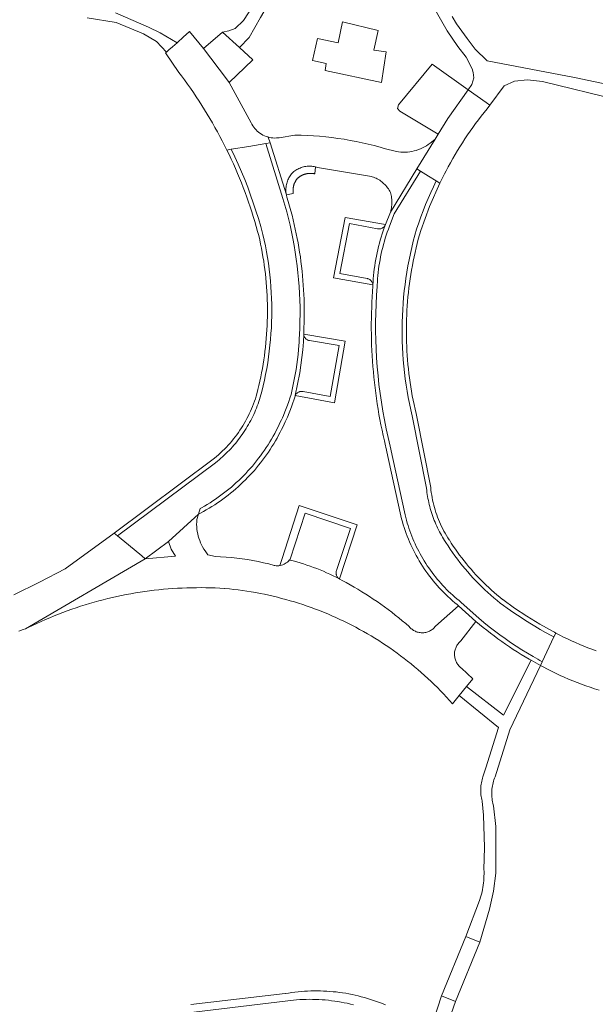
# Model space of a CAD drawing. Extents: x 146402 to 164798, y 455483 to 464134.
# Tile 453 of 575: x 158783 to 158864, y 460728 to 460866. Entities that reach past the tile are written whole.
import ezdxf

# ---------------------------------------------------------------- set-up
doc = ezdxf.new("R2010")
doc.units = 0
doc.header["$LTSCALE"] = 0.2
for name, color, linetype, lineweight in [('B-XX-VH-VERHARDING_ASFALT-GV', 252, 'CONTINUOUS', 18), ('B-XX-VH-VERHARDING_BETONSTRAATSTEEN-GV', 252, 'CONTINUOUS', 18), ('B-XX-VH-VERHARDING_HALFVERHARDING-GV', 252, 'CONTINUOUS', 18), ('B-XX-VH-VERHARDING_STRAATBAKSTEEN-GV', 252, 'CONTINUOUS', 18), ('B-XX-VH-VERHARDING_TEGEL-GV', 252, 'CONTINUOUS', 18), ('B-XX-VH-VERHARDING_TEGEL_RUBBER-GV', 252, 'CONTINUOUS', 18)]:
    doc.layers.add(name, color=color, linetype=linetype, lineweight=lineweight)

msp = doc.modelspace()

# ---------------------------------------------------------------- linework, layer by layer
at = {"layer": 'B-XX-VH-VERHARDING_ASFALT-GV'}
msp.add_lwpolyline([(158847.733, 460736.697), (158845.782, 460737.502), (158842.348, 460729.18), (158844.299, 460728.375)], close=True, dxfattribs=at)
at = {"layer": 'B-XX-VH-VERHARDING_BETONSTRAATSTEEN-GV'}
for points in [[(158822.658, 460849.926), (158821.793, 460849.944), (158819.6, 460849.583), (158819.432, 460849.56), (158819.189, 460849.541), (158818.946, 460849.537), (158818.703, 460849.55), (158818.461, 460849.578), (158818.222, 460849.623), (158818.06, 460849.664), (158818.311, 460848.855), (158820.597, 460841.563), (158820.583, 460841.635), (158820.558, 460841.804), (158820.541, 460841.974), (158820.532, 460842.145), (158820.53, 460842.315), (158820.537, 460842.486), (158820.552, 460842.657), (158820.575, 460842.826), (158820.605, 460842.994), (158820.644, 460843.161), (158820.69, 460843.325), (158820.744, 460843.487), (158820.805, 460843.647), (158820.874, 460843.803), (158820.95, 460843.956), (158821.033, 460844.106), (158821.123, 460844.251), (158821.22, 460844.392), (158821.323, 460844.528), (158821.395, 460844.599), (158821.519, 460844.713), (158821.648, 460844.82), (158821.782, 460844.921), (158821.92, 460845.016), (158822.063, 460845.104), (158822.21, 460845.185), (158822.361, 460845.259), (158822.515, 460845.325), (158822.672, 460845.385), (158822.832, 460845.436), (158822.994, 460845.48), (158823.158, 460845.516), (158823.323, 460845.545), (158823.49, 460845.565), (158823.657, 460845.578), (158823.825, 460845.582), (158823.993, 460845.579), (158824.16, 460845.568), (158824.327, 460845.548), (158824.493, 460845.521), (158824.657, 460845.486), (158824.669, 460845.483), (158824.819, 460845.443), (158824.979, 460845.392), (158832.556, 460844.144), (158832.653, 460844.111), (158832.833, 460844.044), (158833.01, 460843.97), (158833.184, 460843.888), (158833.354, 460843.799), (158833.521, 460843.703), (158833.683, 460843.6), (158833.841, 460843.491), (158833.994, 460843.375), (158834.142, 460843.253), (158834.285, 460843.125), (158834.422, 460842.991), (158834.554, 460842.851), (158834.68, 460842.706), (158834.8, 460842.556), (158834.913, 460842.4), (158835.02, 460842.241), (158835.12, 460842.077), (158835.213, 460841.909), (158835.214, 460841.906), (158835.263, 460841.714), (158835.305, 460841.518), (158835.34, 460841.321), (158835.366, 460841.123), (158835.384, 460840.924), (158835.395, 460840.724), (158835.397, 460840.524), (158835.391, 460840.325), (158835.378, 460840.125), (158835.356, 460839.927), (158835.327, 460839.729), (158835.289, 460839.532), (158835.244, 460839.338), (158835.191, 460839.145), (158838.906, 460845.193), (158841.481, 460849.386), (158840.937, 460848.936), (158840.757, 460848.793), (158840.75, 460848.789), (158840.503, 460848.611), (158840.24, 460848.441), (158839.969, 460848.285), (158839.69, 460848.143), (158839.404, 460848.016), (158839.112, 460847.903), (158838.815, 460847.806), (158838.513, 460847.723), (158838.208, 460847.657), (158837.899, 460847.606), (158837.588, 460847.571), (158837.276, 460847.552), (158836.963, 460847.548), (158836.65, 460847.561), (158836.339, 460847.59), (158836.029, 460847.634), (158834.328, 460848.08), (158833.754, 460848.243), (158832.918, 460848.467), (158832.078, 460848.675), (158831.234, 460848.867), (158830.387, 460849.044), (158829.537, 460849.206), (158828.684, 460849.351), (158827.829, 460849.481), (158826.971, 460849.595), (158826.111, 460849.693), (158825.25, 460849.775), (158824.387, 460849.841), (158823.523, 460849.891)], [(158823.993, 460845.579), (158823.825, 460845.582), (158823.657, 460845.578), (158823.49, 460845.565), (158823.323, 460845.545), (158823.158, 460845.516), (158822.994, 460845.48), (158822.832, 460845.436), (158822.672, 460845.385), (158822.515, 460845.325), (158822.361, 460845.259), (158822.21, 460845.185), (158822.063, 460845.104), (158821.92, 460845.016), (158821.782, 460844.921), (158821.648, 460844.82), (158821.519, 460844.713), (158821.395, 460844.599), (158821.323, 460844.528), (158821.22, 460844.392), (158821.123, 460844.251), (158821.033, 460844.106), (158820.95, 460843.956), (158820.874, 460843.803), (158820.805, 460843.647), (158820.744, 460843.487), (158820.69, 460843.325), (158820.644, 460843.161), (158820.605, 460842.994), (158820.575, 460842.826), (158820.552, 460842.657), (158820.537, 460842.486), (158820.53, 460842.315), (158820.532, 460842.145), (158820.541, 460841.974), (158820.558, 460841.804), (158820.583, 460841.635), (158820.597, 460841.563), (158821.56, 460841.732), (158821.553, 460841.781), (158821.547, 460841.83), (158821.542, 460841.878), (158821.538, 460841.927), (158821.534, 460841.976), (158821.532, 460842.025), (158821.53, 460842.075), (158821.53, 460842.124), (158821.53, 460842.173), (158821.531, 460842.222), (158821.532, 460842.271), (158821.535, 460842.32), (158821.539, 460842.369), (158821.543, 460842.418), (158821.548, 460842.467), (158821.554, 460842.516), (158821.561, 460842.565), (158821.569, 460842.613), (158821.578, 460842.661), (158821.587, 460842.71), (158821.598, 460842.758), (158821.609, 460842.806), (158821.621, 460842.853), (158821.634, 460842.9), (158821.648, 460842.948), (158821.663, 460842.995), (158821.678, 460843.041), (158821.694, 460843.088), (158821.711, 460843.134), (158821.729, 460843.18), (158821.748, 460843.225), (158821.767, 460843.27), (158821.788, 460843.315), (158821.809, 460843.359), (158821.83, 460843.403), (158821.853, 460843.447), (158821.876, 460843.49), (158821.9, 460843.533), (158821.925, 460843.576), (158821.951, 460843.617), (158821.977, 460843.659), (158822.005, 460843.7), (158822.032, 460843.74), (158822.061, 460843.78), (158822.09, 460843.82), (158822.124, 460843.852), (158822.159, 460843.884), (158822.194, 460843.916), (158822.23, 460843.946), (158822.267, 460843.976), (158822.304, 460844.005), (158822.341, 460844.034), (158822.379, 460844.062), (158822.418, 460844.089), (158822.457, 460844.116), (158822.496, 460844.142), (158822.536, 460844.168), (158822.576, 460844.192), (158822.617, 460844.216), (158822.658, 460844.239), (158822.699, 460844.262), (158822.741, 460844.284), (158822.783, 460844.305), (158822.826, 460844.325), (158822.869, 460844.344), (158822.912, 460844.363), (158822.955, 460844.381), (158822.999, 460844.399), (158823.044, 460844.415), (158823.088, 460844.431), (158823.133, 460844.446), (158823.178, 460844.46), (158823.223, 460844.473), (158823.268, 460844.486), (158823.314, 460844.498), (158823.36, 460844.509), (158823.406, 460844.519), (158823.452, 460844.529), (158823.499, 460844.537), (158823.545, 460844.545), (158823.592, 460844.552), (158823.639, 460844.558), (158823.685, 460844.564), (158823.732, 460844.568), (158823.779, 460844.572), (158823.826, 460844.575), (158823.874, 460844.577), (158823.921, 460844.578), (158823.968, 460844.579), (158824.015, 460844.579), (158824.062, 460844.578), (158824.109, 460844.576), (158824.156, 460844.573), (158824.203, 460844.569), (158824.25, 460844.565), (158824.297, 460844.56), (158824.344, 460844.554), (158824.391, 460844.547), (158824.437, 460844.539), (158824.484, 460844.53), (158824.53, 460844.521), (158824.576, 460844.511), (158824.669, 460845.483), (158824.657, 460845.486), (158824.493, 460845.521), (158824.327, 460845.548), (158824.16, 460845.568)], [(158834.499, 460837.379), (158828.849, 460838.396), (158827.2, 460829.936), (158832.743, 460828.915), (158832.73, 460829.005), (158832.709, 460829.094), (158832.681, 460829.181), (158832.644, 460829.264), (158832.601, 460829.344), (158832.551, 460829.42), (158832.495, 460829.492), (158832.432, 460829.558), (158832.364, 460829.619), (158832.29, 460829.673), (158832.213, 460829.72), (158832.131, 460829.761), (158832.046, 460829.795), (158831.959, 460829.82), (158831.925, 460829.828), (158828.08, 460830.536), (158829.443, 460837.524), (158833.401, 460836.793), (158833.49, 460836.781), (158833.58, 460836.777), (158833.669, 460836.782), (158833.758, 460836.794), (158833.846, 460836.814), (158833.931, 460836.842), (158834.014, 460836.877), (158834.093, 460836.92), (158834.168, 460836.969), (158834.238, 460837.025), (158834.303, 460837.087), (158834.362, 460837.154), (158834.415, 460837.226), (158834.462, 460837.303)], [(158828.85, 460821.016), (158823.029, 460822.012), (158823.028, 460821.981), (158823.04, 460821.894), (158823.059, 460821.808), (158823.086, 460821.725), (158823.121, 460821.644), (158823.163, 460821.567), (158823.211, 460821.494), (158823.266, 460821.426), (158823.327, 460821.363), (158823.394, 460821.306), (158823.465, 460821.255), (158823.541, 460821.211), (158823.621, 460821.174), (158823.703, 460821.144), (158823.788, 460821.122), (158823.857, 460821.11), (158827.983, 460820.404), (158826.744, 460813.266), (158822.941, 460813.976), (158822.853, 460813.989), (158822.764, 460813.994), (158822.674, 460813.99), (158822.586, 460813.979), (158822.499, 460813.96), (158822.414, 460813.934), (158822.331, 460813.899), (158822.252, 460813.858), (158822.177, 460813.809), (158822.107, 460813.755), (158822.042, 460813.694), (158821.982, 460813.627), (158821.929, 460813.555), (158821.883, 460813.479), (158821.851, 460813.417), (158827.352, 460812.39)], [(158830.535, 460795.243), (158822.388, 460797.969), (158820.016, 460790.565), (158819.689, 460789.553), (158819.729, 460789.559), (158819.912, 460789.601), (158820.09, 460789.658), (158820.263, 460789.731), (158820.429, 460789.818), (158820.587, 460789.919), (158820.735, 460790.033), (158820.874, 460790.159), (158821.001, 460790.296), (158821.026, 460790.328), (158821.116, 460790.444), (158821.119, 460790.449), (158823.227, 460796.896), (158829.587, 460794.769), (158827.625, 460788.843), (158827.6, 460788.758), (158827.582, 460788.671), (158827.573, 460788.582), (158827.571, 460788.494), (158827.578, 460788.405), (158827.592, 460788.318), (158827.615, 460788.232), (158827.644, 460788.148), (158827.682, 460788.068), (158827.726, 460787.991), (158827.777, 460787.918), (158827.835, 460787.85), (158827.898, 460787.788), (158827.967, 460787.732), (158828.032, 460787.687)], [(158829.587, 460794.769), (158823.227, 460796.896), (158821.119, 460790.449), (158821.116, 460790.444), (158821.026, 460790.328), (158821.081, 460790.315), (158821.563, 460790.192), (158822.042, 460790.063), (158822.519, 460789.925), (158822.994, 460789.78), (158823.466, 460789.627), (158823.936, 460789.466), (158824.404, 460789.298), (158824.868, 460789.122), (158825.33, 460788.939), (158825.788, 460788.749), (158826.244, 460788.551), (158826.696, 460788.346), (158827.145, 460788.133), (158827.59, 460787.914), (158828.032, 460787.687), (158827.967, 460787.732), (158827.898, 460787.788), (158827.835, 460787.85), (158827.777, 460787.918), (158827.726, 460787.991), (158827.682, 460788.068), (158827.644, 460788.148), (158827.615, 460788.232), (158827.592, 460788.318), (158827.578, 460788.405), (158827.571, 460788.494), (158827.573, 460788.582), (158827.582, 460788.671), (158827.6, 460788.758), (158827.625, 460788.843)]]:
    msp.add_lwpolyline(points, close=True, dxfattribs=at)
for points in [[(158783.07, 460780.33), (158783.689, 460780.559), (158784.022, 460780.686), (158800.809, 460790.516), (158800.33, 460790.907), (158798.433, 460792.455), (158796.895, 460793.711), (158796.416, 460794.102), (158789.543, 460789.112), (158785.983, 460787.198), (158782.349, 460785.431)], [(158864.044, 460777.586), (158863.465, 460777.802), (158862.888, 460778.026), (158862.315, 460778.258), (158861.744, 460778.497), (158861.176, 460778.743), (158860.612, 460778.996), (158860.051, 460779.257), (158859.494, 460779.525), (158858.939, 460779.8), (158858.389, 460780.082), (158858.132, 460779.539), (158856.488, 460776.065), (158856.231, 460775.522), (158857.596, 460774.806), (158858.981, 460774.13), (158859.577, 460773.872), (158860.177, 460773.621), (158860.779, 460773.377), (158861.385, 460773.141), (158861.993, 460772.912), (158862.604, 460772.691), (158863.218, 460772.477), (158863.834, 460772.271), (158864.453, 460772.073)]]:
    msp.add_lwpolyline(points, dxfattribs=at)
at = {"layer": 'B-XX-VH-VERHARDING_HALFVERHARDING-GV'}
msp.add_lwpolyline([(158828.692, 460891.505), (158827.368, 460891.79), (158826.944, 460889.045), (158825.968, 460886.549), (158820.236, 460875.801), (158819.976, 460875.329), (158816.666, 460869.307), (158814.567, 460866.036), (158813.404, 460864.916), (158812.51, 460864.557), (158811.619, 460864.376), (158814.014, 460862.217), (158815.398, 460863.645), (158816.978, 460866.446), (158818.73, 460869.552), (158821.197, 460875.06), (158827.366, 460885.991), (158828.016, 460887.467), (158828.462, 460889.49)], close=True, dxfattribs=at)
for points in [[(158792.663, 460866.411), (158796.742, 460865.719), (158800.53, 460864.151), (158802.361, 460863.078), (158803.76, 460861.601), (158804.126, 460861.908), (158804.609, 460862.314), (158805.265, 460862.901), (158802.874, 460864.286), (158801.244, 460865.082), (158796.619, 460867.092)], [(158841.636, 460867.19), (158843.141, 460864.558), (158844.649, 460862.366), (158845.814, 460860.861), (158846.671, 460859.255), (158846.806, 460858.704), (158846.893, 460857.981), (158846.597, 460857.055), (158846.101, 460856.314), (158847.362, 460855.414), (158848.626, 460854.513), (158849.157, 460854.134), (158851.137, 460856.849), (158852.612, 460857.533), (158854.402, 460857.691), (158856.508, 460857.48), (158867.25, 460854.848)], [(158873.726, 460855.374), (158861.037, 460858.007), (158848.755, 460860.354), (158847.08, 460861.99), (158845.946, 460863.496), (158844.484, 460865.561), (158843.842, 460866.605)]]:
    msp.add_lwpolyline(points, dxfattribs=at)
at = {"layer": 'B-XX-VH-VERHARDING_STRAATBAKSTEEN-GV'}
for points in [[(158808.962, 460862.089), (158807.019, 460864.471), (158806.125, 460863.671), (158805.325, 460862.955), (158805.265, 460862.901), (158804.609, 460862.314), (158804.126, 460861.908), (158803.76, 460861.601), (158803.631, 460861.492), (158805.51, 460858.734), (158805.874, 460858.255), (158806.303, 460857.677), (158806.725, 460857.095), (158807.141, 460856.508), (158807.55, 460855.917), (158807.953, 460855.321), (158808.349, 460854.721), (158808.738, 460854.116), (158809.121, 460853.507), (158809.497, 460852.894), (158809.866, 460852.277), (158810.228, 460851.655), (158810.583, 460851.03), (158810.931, 460850.401), (158811.272, 460849.768), (158811.606, 460849.131), (158811.933, 460848.49), (158812.253, 460847.846), (158812.87, 460847.949), (158815.312, 460848.355), (158817.714, 460848.755), (158818.311, 460848.855), (158818.06, 460849.664), (158817.986, 460849.683), (158817.755, 460849.758), (158817.529, 460849.849), (158817.31, 460849.954), (158817.098, 460850.073), (158816.894, 460850.206), (158816.699, 460850.352), (158816.515, 460850.51), (158816.341, 460850.681), (158816.179, 460850.862), (158816.029, 460851.054), (158815.892, 460851.255), (158815.769, 460851.464), (158815.659, 460851.682), (158812.557, 460857.333), (158812.2, 460857.851)], [(158847.362, 460855.414), (158846.101, 460856.314), (158843.243, 460852.254), (158841.912, 460850.087), (158841.481, 460849.386), (158838.906, 460845.193), (158839.418, 460844.88), (158840.537, 460844.194), (158841.615, 460843.535), (158842.129, 460843.22), (158842.451, 460843.874), (158842.782, 460844.524), (158842.991, 460844.925), (158843.3, 460845.5), (158843.615, 460846.072), (158843.938, 460846.64), (158844.267, 460847.204), (158844.604, 460847.764), (158844.947, 460848.319), (158845.297, 460848.871), (158845.653, 460849.418), (158846.017, 460849.961), (158846.387, 460850.499), (158846.763, 460851.033), (158847.146, 460851.562), (158847.536, 460852.086), (158847.932, 460852.605), (158848.334, 460853.12), (158848.742, 460853.63), (158849.157, 460854.134), (158848.626, 460854.513)], [(158820.597, 460841.563), (158818.311, 460848.855), (158817.714, 460848.755), (158820.101, 460841.062), (158820.377, 460840.133), (158820.637, 460839.199), (158820.88, 460838.261), (158821.107, 460837.318), (158821.317, 460836.372), (158821.51, 460835.422), (158821.686, 460834.469), (158821.846, 460833.513), (158821.988, 460832.554), (158822.114, 460831.593), (158822.223, 460830.63), (158822.314, 460829.665), (158822.389, 460828.699), (158822.446, 460827.731), (158822.486, 460826.763), (158822.51, 460825.794), (158822.516, 460824.824), (158822.505, 460823.855), (158822.476, 460822.886), (158822.431, 460821.918), (158822.406, 460821.409), (158822.376, 460820.899), (158822.34, 460820.39), (158822.298, 460819.882), (158822.229, 460819.171), (158822.149, 460818.462), (158822.057, 460817.754), (158821.953, 460817.048), (158821.837, 460816.343), (158821.709, 460815.641), (158821.57, 460814.941), (158821.419, 460814.243), (158821.256, 460813.548), (158821.099, 460813.051), (158820.933, 460812.558), (158820.758, 460812.067), (158820.574, 460811.58), (158820.382, 460811.096), (158820.181, 460810.615), (158820.04, 460810.294), (158819.894, 460809.974), (158819.745, 460809.656), (158819.591, 460809.34), (158819.389, 460808.923), (158819.18, 460808.509), (158818.963, 460808.099), (158818.74, 460807.692), (158818.509, 460807.29), (158818.271, 460806.892), (158818.026, 460806.498), (158817.774, 460806.109), (158817.516, 460805.724), (158817.25, 460805.344), (158816.978, 460804.968), (158816.7, 460804.598), (158816.415, 460804.232), (158816.123, 460803.871), (158815.825, 460803.516), (158815.521, 460803.166), (158815.211, 460802.821), (158814.895, 460802.482), (158814.573, 460802.148), (158814.245, 460801.82), (158813.911, 460801.499), (158813.571, 460801.182), (158813.227, 460800.872), (158812.876, 460800.569), (158812.521, 460800.271), (158812.16, 460799.98), (158811.794, 460799.695), (158811.423, 460799.416), (158811.047, 460799.145), (158810.667, 460798.88), (158810.282, 460798.621), (158809.892, 460798.37), (158809.498, 460798.125), (158809.1, 460797.887), (158808.698, 460797.657), (158808.519, 460797.559), (158808.284, 460796.773), (158808.551, 460796.913), (158808.957, 460797.134), (158809.358, 460797.361), (158809.756, 460797.596), (158810.15, 460797.837), (158810.539, 460798.085), (158810.924, 460798.34), (158811.304, 460798.602), (158811.681, 460798.87), (158812.052, 460799.144), (158812.418, 460799.425), (158812.78, 460799.712), (158813.136, 460800.005), (158813.487, 460800.305), (158813.833, 460800.611), (158814.174, 460800.922), (158814.509, 460801.239), (158814.839, 460801.563), (158815.163, 460801.891), (158815.482, 460802.226), (158815.794, 460802.565), (158816.101, 460802.911), (158816.401, 460803.261), (158816.696, 460803.617), (158816.984, 460803.977), (158817.266, 460804.343), (158817.541, 460804.713), (158817.81, 460805.089), (158818.073, 460805.468), (158818.329, 460805.852), (158818.578, 460806.241), (158818.82, 460806.634), (158819.056, 460807.031), (158819.285, 460807.432), (158819.506, 460807.837), (158819.721, 460808.246), (158819.929, 460808.658), (158820.129, 460809.074), (158820.439, 460809.722), (158820.732, 460810.378), (158821.313, 460811.838), (158821.814, 460813.327), (158821.832, 460813.372), (158821.851, 460813.417), (158822.494, 460816.603), (158822.896, 460819.829), (158822.978, 460820.92), (158823.028, 460821.981), (158823.024, 460822.043), (158823.025, 460822.105), (158823.034, 460822.277), (158823.064, 460822.938), (158823.086, 460823.6), (158823.1, 460824.263), (158823.106, 460824.925), (158823.104, 460825.587), (158823.094, 460826.249), (158823.076, 460826.912), (158823.05, 460827.573), (158823.016, 460828.235), (158822.974, 460828.896), (158822.924, 460829.556), (158822.866, 460830.216), (158822.8, 460830.875), (158822.726, 460831.533), (158822.645, 460832.191), (158822.555, 460832.847), (158822.457, 460833.502), (158822.352, 460834.156), (158822.238, 460834.808), (158822.117, 460835.459), (158821.988, 460836.109), (158821.851, 460836.757), (158821.706, 460837.403), (158821.553, 460838.048), (158821.393, 460838.69), (158821.225, 460839.331), (158821.049, 460839.97), (158820.865, 460840.606), (158820.674, 460841.24), (158820.657, 460841.301), (158820.616, 460841.467)], [(158813.368, 460846.901), (158812.87, 460847.949), (158812.253, 460847.846), (158812.565, 460847.199), (158812.871, 460846.548), (158813.169, 460845.894), (158813.459, 460845.237), (158813.743, 460844.576), (158814.019, 460843.913), (158814.287, 460843.246), (158814.548, 460842.576), (158814.802, 460841.904), (158815.048, 460841.229), (158815.287, 460840.551), (158815.518, 460839.87), (158815.742, 460839.187), (158815.957, 460838.502), (158816.166, 460837.814), (158816.366, 460837.124), (158816.559, 460836.431), (158816.715, 460835.848), (158816.85, 460835.257), (158816.978, 460834.665), (158817.098, 460834.071), (158817.21, 460833.475), (158817.314, 460832.878), (158817.411, 460832.28), (158817.499, 460831.68), (158817.58, 460831.079), (158817.652, 460830.478), (158817.717, 460829.875), (158817.773, 460829.272), (158817.822, 460828.668), (158817.863, 460828.063), (158817.895, 460827.458), (158817.92, 460826.852), (158817.937, 460826.246), (158817.945, 460825.64), (158817.946, 460825.034), (158817.939, 460824.428), (158817.923, 460823.822), (158817.9, 460823.217), (158817.869, 460822.611), (158817.83, 460822.006), (158817.782, 460821.402), (158817.727, 460820.799), (158817.664, 460820.196), (158817.593, 460819.594), (158817.514, 460818.993), (158817.427, 460818.393), (158817.332, 460817.795), (158817.229, 460817.198), (158817.118, 460816.602), (158817, 460816.007), (158816.873, 460815.415), (158816.739, 460814.823), (158816.597, 460814.234), (158816.447, 460813.647), (158816.361, 460813.322), (158816.246, 460812.96), (158816.123, 460812.6), (158815.993, 460812.243), (158815.855, 460811.888), (158815.71, 460811.537), (158815.557, 460811.189), (158815.397, 460810.844), (158815.23, 460810.503), (158815.056, 460810.165), (158814.874, 460809.83), (158814.686, 460809.5), (158814.491, 460809.174), (158814.289, 460808.852), (158814.08, 460808.534), (158813.865, 460808.221), (158813.642, 460807.912), (158813.414, 460807.608), (158813.179, 460807.309), (158812.938, 460807.015), (158812.691, 460806.727), (158812.438, 460806.443), (158812.179, 460806.165), (158811.914, 460805.892), (158811.644, 460805.625), (158811.367, 460805.363), (158811.086, 460805.108), (158810.799, 460804.858), (158810.507, 460804.615), (158810.313, 460804.459), (158796.416, 460794.102), (158796.895, 460793.711), (158810.672, 460803.978), (158810.923, 460804.181), (158811.171, 460804.387), (158811.415, 460804.599), (158811.655, 460804.814), (158811.892, 460805.033), (158812.124, 460805.257), (158812.353, 460805.484), (158812.578, 460805.716), (158812.799, 460805.951), (158813.016, 460806.19), (158813.229, 460806.432), (158813.437, 460806.679), (158813.641, 460806.929), (158813.841, 460807.182), (158814.036, 460807.439), (158814.227, 460807.699), (158814.414, 460807.962), (158814.595, 460808.229), (158814.773, 460808.498), (158814.945, 460808.771), (158815.113, 460809.047), (158815.276, 460809.325), (158815.434, 460809.606), (158815.587, 460809.89), (158815.736, 460810.177), (158815.879, 460810.466), (158816.018, 460810.757), (158816.151, 460811.051), (158816.279, 460811.347), (158816.402, 460811.645), (158816.521, 460811.946), (158816.633, 460812.248), (158816.741, 460812.552), (158816.843, 460812.858), (158816.94, 460813.166), (158817.148, 460813.963), (158817.341, 460814.764), (158817.521, 460815.569), (158817.685, 460816.376), (158817.836, 460817.186), (158817.973, 460817.999), (158818.094, 460818.814), (158818.202, 460819.631), (158818.295, 460820.449), (158818.373, 460821.27), (158818.437, 460822.091), (158818.486, 460822.914), (158818.521, 460823.737), (158818.541, 460824.561), (158818.547, 460825.385), (158818.538, 460826.209), (158818.514, 460827.032), (158818.475, 460827.856), (158818.423, 460828.678), (158818.355, 460829.499), (158818.273, 460830.319), (158818.177, 460831.137), (158818.066, 460831.954), (158817.94, 460832.768), (158817.801, 460833.58), (158817.646, 460834.39), (158817.478, 460835.196), (158817.295, 460836), (158816.99, 460837.12), (158816.666, 460838.233), (158816.322, 460839.341), (158815.958, 460840.443), (158815.574, 460841.538), (158815.171, 460842.626), (158814.749, 460843.707), (158814.308, 460844.78), (158813.847, 460845.845)], [(158820.101, 460841.062), (158817.714, 460848.755), (158815.312, 460848.355), (158812.87, 460847.949), (158813.368, 460846.901), (158813.847, 460845.845), (158814.308, 460844.78), (158814.749, 460843.707), (158815.171, 460842.626), (158815.574, 460841.538), (158815.958, 460840.443), (158816.322, 460839.341), (158816.666, 460838.233), (158816.99, 460837.12), (158817.295, 460836), (158817.478, 460835.196), (158817.646, 460834.39), (158817.801, 460833.58), (158817.94, 460832.768), (158818.066, 460831.954), (158818.177, 460831.137), (158818.273, 460830.319), (158818.355, 460829.499), (158818.423, 460828.678), (158818.475, 460827.856), (158818.514, 460827.032), (158818.538, 460826.209), (158818.547, 460825.385), (158818.541, 460824.561), (158818.521, 460823.737), (158818.486, 460822.914), (158818.437, 460822.091), (158818.373, 460821.27), (158818.295, 460820.449), (158818.202, 460819.631), (158818.094, 460818.814), (158817.973, 460817.999), (158817.836, 460817.186), (158817.685, 460816.376), (158817.521, 460815.569), (158817.341, 460814.764), (158817.148, 460813.963), (158816.94, 460813.166), (158816.843, 460812.858), (158816.741, 460812.552), (158816.633, 460812.248), (158816.521, 460811.946), (158816.402, 460811.645), (158816.279, 460811.347), (158816.151, 460811.051), (158816.018, 460810.757), (158815.879, 460810.466), (158815.736, 460810.177), (158815.587, 460809.89), (158815.434, 460809.606), (158815.276, 460809.325), (158815.113, 460809.047), (158814.945, 460808.771), (158814.773, 460808.498), (158814.595, 460808.229), (158814.414, 460807.962), (158814.227, 460807.699), (158814.036, 460807.439), (158813.841, 460807.182), (158813.641, 460806.929), (158813.437, 460806.679), (158813.229, 460806.432), (158813.016, 460806.19), (158812.799, 460805.951), (158812.578, 460805.716), (158812.353, 460805.484), (158812.124, 460805.257), (158811.892, 460805.033), (158811.655, 460804.814), (158811.415, 460804.599), (158811.171, 460804.387), (158810.923, 460804.181), (158810.672, 460803.978), (158796.895, 460793.711), (158798.433, 460792.455), (158800.33, 460790.907), (158800.809, 460790.516), (158804.055, 460792.935), (158808.284, 460796.773), (158808.519, 460797.559), (158808.698, 460797.657), (158809.1, 460797.887), (158809.498, 460798.125), (158809.892, 460798.37), (158810.282, 460798.621), (158810.667, 460798.88), (158811.047, 460799.145), (158811.423, 460799.416), (158811.794, 460799.695), (158812.16, 460799.98), (158812.521, 460800.271), (158812.876, 460800.569), (158813.227, 460800.872), (158813.571, 460801.182), (158813.911, 460801.499), (158814.245, 460801.82), (158814.573, 460802.148), (158814.895, 460802.482), (158815.211, 460802.821), (158815.521, 460803.166), (158815.825, 460803.516), (158816.123, 460803.871), (158816.415, 460804.232), (158816.7, 460804.598), (158816.978, 460804.968), (158817.25, 460805.344), (158817.516, 460805.724), (158817.774, 460806.109), (158818.026, 460806.498), (158818.271, 460806.892), (158818.509, 460807.29), (158818.74, 460807.692), (158818.963, 460808.099), (158819.18, 460808.509), (158819.389, 460808.923), (158819.591, 460809.34), (158819.745, 460809.656), (158819.894, 460809.974), (158820.04, 460810.294), (158820.181, 460810.615), (158820.382, 460811.096), (158820.574, 460811.58), (158820.758, 460812.067), (158820.933, 460812.558), (158821.099, 460813.051), (158821.256, 460813.548), (158821.419, 460814.243), (158821.57, 460814.941), (158821.709, 460815.641), (158821.837, 460816.343), (158821.953, 460817.048), (158822.057, 460817.754), (158822.149, 460818.462), (158822.229, 460819.171), (158822.298, 460819.882), (158822.34, 460820.39), (158822.376, 460820.899), (158822.406, 460821.409), (158822.431, 460821.918), (158822.476, 460822.886), (158822.505, 460823.855), (158822.516, 460824.824), (158822.51, 460825.794), (158822.486, 460826.763), (158822.446, 460827.731), (158822.389, 460828.699), (158822.314, 460829.665), (158822.223, 460830.63), (158822.114, 460831.593), (158821.988, 460832.554), (158821.846, 460833.513), (158821.686, 460834.469), (158821.51, 460835.422), (158821.317, 460836.372), (158821.107, 460837.318), (158820.88, 460838.261), (158820.637, 460839.199), (158820.377, 460840.133)], [(158839.418, 460844.88), (158838.906, 460845.193), (158835.191, 460839.145), (158834.499, 460837.379), (158834.337, 460836.949), (158834.183, 460836.516), (158834.036, 460836.081), (158833.896, 460835.643), (158833.764, 460835.203), (158833.64, 460834.761), (158833.524, 460834.316), (158833.416, 460833.87), (158833.315, 460833.421), (158833.222, 460832.971), (158833.137, 460832.52), (158833.06, 460832.067), (158832.99, 460831.613), (158832.929, 460831.157), (158832.875, 460830.701), (158832.83, 460830.244), (158832.792, 460829.786), (158832.763, 460829.327), (158832.743, 460828.915), (158832.744, 460828.839), (158832.741, 460828.764), (158832.685, 460828.013), (158832.636, 460827.262), (158832.595, 460826.51), (158832.563, 460825.758), (158832.538, 460825.005), (158832.522, 460824.252), (158832.513, 460823.499), (158832.513, 460822.746), (158832.52, 460821.993), (158832.536, 460821.24), (158832.559, 460820.488), (158832.591, 460819.736), (158832.63, 460818.984), (158832.677, 460818.232), (158832.733, 460817.481), (158832.796, 460816.731), (158832.867, 460815.981), (158832.947, 460815.233), (158833.034, 460814.485), (158833.129, 460813.738), (158833.232, 460812.992), (158833.343, 460812.247), (158833.462, 460811.504), (158833.589, 460810.761), (158833.724, 460810.021), (158833.867, 460809.281), (158834.017, 460808.543), (158834.175, 460807.807), (158834.341, 460807.073), (158834.515, 460806.34), (158834.558, 460806.165), (158834.938, 460804.426), (158836.657, 460796.525), (158836.762, 460796.109), (158836.875, 460795.696), (158836.996, 460795.284), (158837.124, 460794.875), (158837.26, 460794.468), (158837.403, 460794.064), (158837.554, 460793.663), (158837.713, 460793.264), (158837.878, 460792.869), (158838.052, 460792.477), (158838.232, 460792.088), (158838.42, 460791.702), (158838.615, 460791.32), (158838.817, 460790.942), (158839.025, 460790.567), (158839.241, 460790.197), (158839.464, 460789.83), (158839.694, 460789.468), (158839.93, 460789.11), (158840.173, 460788.757), (158840.422, 460788.408), (158840.678, 460788.064), (158840.941, 460787.725), (158841.209, 460787.391), (158841.484, 460787.062), (158841.765, 460786.738), (158842.052, 460786.419), (158842.345, 460786.106), (158842.643, 460785.798), (158842.948, 460785.496), (158843.257, 460785.199), (158843.573, 460784.909), (158843.893, 460784.624), (158844.219, 460784.345), (158844.55, 460784.073), (158844.744, 460783.918), (158847.176, 460781.709), (158847.679, 460781.289), (158848.186, 460780.876), (158848.699, 460780.469), (158849.216, 460780.068), (158849.739, 460779.673), (158850.266, 460779.285), (158850.798, 460778.903), (158851.334, 460778.528), (158851.876, 460778.159), (158852.421, 460777.797), (158852.971, 460777.442), (158853.525, 460777.094), (158854.084, 460776.752), (158854.646, 460776.417), (158854.919, 460776.258), (158855.572, 460775.885), (158856.231, 460775.522), (158856.488, 460776.065), (158856.169, 460776.239), (158855.851, 460776.416), (158855.535, 460776.595), (158855.22, 460776.777), (158854.415, 460777.253), (158853.618, 460777.743), (158852.83, 460778.247), (158852.051, 460778.765), (158851.281, 460779.296), (158850.521, 460779.841), (158849.77, 460780.4), (158849.029, 460780.971), (158848.299, 460781.556), (158847.579, 460782.153), (158845.116, 460784.389), (158844.812, 460784.634), (158844.511, 460784.884), (158844.216, 460785.139), (158843.924, 460785.399), (158843.638, 460785.665), (158843.356, 460785.935), (158843.079, 460786.21), (158842.806, 460786.49), (158842.539, 460786.775), (158842.277, 460787.065), (158842.019, 460787.358), (158841.767, 460787.657), (158841.52, 460787.959), (158841.279, 460788.266), (158841.042, 460788.578), (158840.812, 460788.893), (158840.587, 460789.212), (158840.367, 460789.535), (158840.153, 460789.862), (158839.945, 460790.193), (158839.742, 460790.527), (158839.546, 460790.864), (158839.356, 460791.205), (158839.171, 460791.55), (158838.992, 460791.897), (158838.82, 460792.248), (158838.654, 460792.601), (158838.494, 460792.957), (158838.34, 460793.317), (158838.192, 460793.678), (158838.051, 460794.042), (158837.916, 460794.409), (158837.788, 460794.778), (158837.666, 460795.149), (158837.55, 460795.522), (158837.441, 460795.897), (158837.339, 460796.274), (158837.243, 460796.653), (158835.524, 460804.554), (158835.141, 460806.308), (158834.853, 460807.529), (158834.586, 460808.755), (158834.341, 460809.985), (158834.119, 460811.22), (158833.918, 460812.458), (158833.74, 460813.7), (158833.584, 460814.944), (158833.45, 460816.192), (158833.338, 460817.441), (158833.249, 460818.692), (158833.182, 460819.945), (158833.137, 460821.199), (158833.115, 460822.453), (158833.115, 460823.707), (158833.137, 460824.962), (158833.182, 460826.215), (158833.249, 460827.468), (158833.339, 460828.719), (158833.341, 460828.762), (158833.342, 460828.805), (158833.342, 460828.848), (158833.342, 460828.891), (158833.364, 460829.337), (158833.393, 460829.782), (158833.43, 460830.227), (158833.475, 460830.672), (158833.528, 460831.115), (158833.588, 460831.558), (158833.656, 460831.999), (158833.731, 460832.439), (158833.815, 460832.878), (158833.905, 460833.315), (158834.004, 460833.75), (158834.109, 460834.184), (158834.223, 460834.616), (158834.344, 460835.046), (158834.472, 460835.473), (158834.607, 460835.899), (158834.75, 460836.322), (158834.9, 460836.742), (158835.058, 460837.16), (158835.73, 460838.876)], [(158840.537, 460844.194), (158839.418, 460844.88), (158835.73, 460838.876), (158835.058, 460837.16), (158834.9, 460836.742), (158834.75, 460836.322), (158834.607, 460835.899), (158834.472, 460835.473), (158834.344, 460835.046), (158834.223, 460834.616), (158834.109, 460834.184), (158834.004, 460833.75), (158833.905, 460833.315), (158833.815, 460832.878), (158833.731, 460832.439), (158833.656, 460831.999), (158833.588, 460831.558), (158833.528, 460831.115), (158833.475, 460830.672), (158833.43, 460830.227), (158833.393, 460829.782), (158833.364, 460829.337), (158833.342, 460828.891), (158833.342, 460828.848), (158833.342, 460828.805), (158833.341, 460828.762), (158833.339, 460828.719), (158833.249, 460827.468), (158833.182, 460826.215), (158833.137, 460824.962), (158833.115, 460823.707), (158833.115, 460822.453), (158833.137, 460821.199), (158833.182, 460819.945), (158833.249, 460818.692), (158833.338, 460817.441), (158833.45, 460816.192), (158833.584, 460814.944), (158833.74, 460813.7), (158833.918, 460812.458), (158834.119, 460811.22), (158834.341, 460809.985), (158834.586, 460808.755), (158834.853, 460807.529), (158835.141, 460806.308), (158835.524, 460804.554), (158837.243, 460796.653), (158837.339, 460796.274), (158837.441, 460795.897), (158837.55, 460795.522), (158837.666, 460795.149), (158837.788, 460794.778), (158837.916, 460794.409), (158838.051, 460794.042), (158838.192, 460793.678), (158838.34, 460793.317), (158838.494, 460792.957), (158838.654, 460792.601), (158838.82, 460792.248), (158838.992, 460791.897), (158839.171, 460791.55), (158839.356, 460791.205), (158839.546, 460790.864), (158839.742, 460790.527), (158839.945, 460790.193), (158840.153, 460789.862), (158840.367, 460789.535), (158840.587, 460789.212), (158840.812, 460788.893), (158841.042, 460788.578), (158841.279, 460788.266), (158841.52, 460787.959), (158841.767, 460787.657), (158842.019, 460787.358), (158842.277, 460787.065), (158842.539, 460786.775), (158842.806, 460786.49), (158843.079, 460786.21), (158843.356, 460785.935), (158843.638, 460785.665), (158843.924, 460785.399), (158844.216, 460785.139), (158844.511, 460784.884), (158844.812, 460784.634), (158845.116, 460784.389), (158847.579, 460782.153), (158848.299, 460781.556), (158849.029, 460780.971), (158849.77, 460780.4), (158850.521, 460779.841), (158851.281, 460779.296), (158852.051, 460778.765), (158852.83, 460778.247), (158853.618, 460777.743), (158854.415, 460777.253), (158855.22, 460776.777), (158855.535, 460776.595), (158855.851, 460776.416), (158856.169, 460776.239), (158856.488, 460776.065), (158858.132, 460779.539), (158858.029, 460779.593), (158857.925, 460779.647), (158857.822, 460779.701), (158857.719, 460779.756), (158856.963, 460780.167), (158856.214, 460780.592), (158855.472, 460781.03), (158854.739, 460781.481), (158854.014, 460781.945), (158853.51, 460782.255), (158853.011, 460782.573), (158852.517, 460782.9), (158852.03, 460783.236), (158851.549, 460783.581), (158851.074, 460783.934), (158850.605, 460784.295), (158850.156, 460784.654), (158849.714, 460785.021), (158849.278, 460785.396), (158848.848, 460785.778), (158848.426, 460786.167), (158848.009, 460786.564), (158847.6, 460786.968), (158847.198, 460787.378), (158846.803, 460787.796), (158846.415, 460788.22), (158846.035, 460788.651), (158845.662, 460789.088), (158845.296, 460789.532), (158844.939, 460789.982), (158844.589, 460790.438), (158844.247, 460790.9), (158843.913, 460791.368), (158843.587, 460791.841), (158843.269, 460792.321), (158842.96, 460792.805), (158842.801, 460793.048), (158842.646, 460793.294), (158842.496, 460793.543), (158842.35, 460793.794), (158842.208, 460794.048), (158842.071, 460794.304), (158841.938, 460794.562), (158841.81, 460794.823), (158841.687, 460795.086), (158841.568, 460795.351), (158841.453, 460795.619), (158841.344, 460795.888), (158841.239, 460796.159), (158841.139, 460796.432), (158841.044, 460796.706), (158840.954, 460796.982), (158840.868, 460797.26), (158840.787, 460797.539), (158840.712, 460797.82), (158840.641, 460798.102), (158840.575, 460798.385), (158840.514, 460798.669), (158840.458, 460798.954), (158840.407, 460799.24), (158840.361, 460799.527), (158840.321, 460799.815), (158840.285, 460800.103), (158840.254, 460800.392), (158838.255, 460810.55), (158838.054, 460811.41), (158837.868, 460812.274), (158837.698, 460813.141), (158837.542, 460814.01), (158837.402, 460814.883), (158837.276, 460815.757), (158837.166, 460816.633), (158837.072, 460817.512), (158836.992, 460818.392), (158836.929, 460819.273), (158836.88, 460820.155), (158836.847, 460821.038), (158836.829, 460821.921), (158836.827, 460822.804), (158836.84, 460823.688), (158836.869, 460824.571), (158836.912, 460825.453), (158836.972, 460826.334), (158837.046, 460827.215), (158837.136, 460828.093), (158837.242, 460828.97), (158837.362, 460829.846), (158837.498, 460830.718), (158837.649, 460831.589), (158837.815, 460832.457), (158837.997, 460833.321), (158838.193, 460834.183), (158838.405, 460835.04), (158838.631, 460835.894), (158838.872, 460836.744), (158839.164, 460837.612), (158839.471, 460838.476), (158839.792, 460839.334), (158840.128, 460840.186), (158840.478, 460841.033), (158840.843, 460841.873), (158841.222, 460842.707), (158841.615, 460843.535)], [(158842.129, 460843.22), (158841.615, 460843.535), (158841.222, 460842.707), (158840.843, 460841.873), (158840.478, 460841.033), (158840.128, 460840.186), (158839.792, 460839.334), (158839.471, 460838.476), (158839.164, 460837.612), (158838.872, 460836.744), (158838.631, 460835.894), (158838.405, 460835.04), (158838.193, 460834.183), (158837.997, 460833.321), (158837.815, 460832.457), (158837.649, 460831.589), (158837.498, 460830.718), (158837.362, 460829.846), (158837.242, 460828.97), (158837.136, 460828.093), (158837.046, 460827.215), (158836.972, 460826.334), (158836.912, 460825.453), (158836.869, 460824.571), (158836.84, 460823.688), (158836.827, 460822.804), (158836.829, 460821.921), (158836.847, 460821.038), (158836.88, 460820.155), (158836.929, 460819.273), (158836.992, 460818.392), (158837.072, 460817.512), (158837.166, 460816.633), (158837.276, 460815.757), (158837.402, 460814.883), (158837.542, 460814.01), (158837.698, 460813.141), (158837.868, 460812.274), (158838.054, 460811.41), (158838.255, 460810.55), (158840.254, 460800.392), (158840.285, 460800.103), (158840.321, 460799.815), (158840.361, 460799.527), (158840.407, 460799.24), (158840.458, 460798.954), (158840.514, 460798.669), (158840.575, 460798.385), (158840.641, 460798.102), (158840.712, 460797.82), (158840.787, 460797.539), (158840.868, 460797.26), (158840.954, 460796.982), (158841.044, 460796.706), (158841.139, 460796.432), (158841.239, 460796.159), (158841.344, 460795.888), (158841.453, 460795.619), (158841.568, 460795.351), (158841.687, 460795.086), (158841.81, 460794.823), (158841.938, 460794.562), (158842.071, 460794.304), (158842.208, 460794.048), (158842.35, 460793.794), (158842.496, 460793.543), (158842.646, 460793.294), (158842.801, 460793.048), (158842.96, 460792.805), (158843.269, 460792.321), (158843.587, 460791.841), (158843.913, 460791.368), (158844.247, 460790.9), (158844.589, 460790.438), (158844.939, 460789.982), (158845.296, 460789.532), (158845.662, 460789.088), (158846.035, 460788.651), (158846.415, 460788.22), (158846.803, 460787.796), (158847.198, 460787.378), (158847.6, 460786.968), (158848.009, 460786.564), (158848.426, 460786.167), (158848.848, 460785.778), (158849.278, 460785.396), (158849.714, 460785.021), (158850.156, 460784.654), (158850.605, 460784.295), (158851.074, 460783.934), (158851.549, 460783.581), (158852.03, 460783.236), (158852.517, 460782.9), (158853.011, 460782.573), (158853.51, 460782.255), (158854.014, 460781.945), (158854.739, 460781.481), (158855.472, 460781.03), (158856.214, 460780.592), (158856.963, 460780.167), (158857.719, 460779.756), (158857.822, 460779.701), (158857.925, 460779.647), (158858.029, 460779.593), (158858.132, 460779.539), (158858.389, 460780.082), (158858.195, 460780.183), (158858.001, 460780.286), (158856.138, 460781.331), (158854.323, 460782.459), (158852.613, 460783.561), (158850.976, 460784.767), (158850.936, 460784.799), (158850.537, 460785.119), (158850.142, 460785.445), (158849.753, 460785.777), (158849.37, 460786.115), (158848.991, 460786.46), (158848.618, 460786.81), (158848.251, 460787.166), (158847.889, 460787.528), (158847.533, 460787.895), (158847.183, 460788.268), (158846.838, 460788.646), (158846.499, 460789.03), (158846.167, 460789.418), (158845.841, 460789.812), (158845.52, 460790.212), (158845.206, 460790.615), (158844.899, 460791.024), (158844.598, 460791.438), (158844.303, 460791.856), (158844.015, 460792.279), (158843.734, 460792.706), (158843.459, 460793.138), (158843.444, 460793.161), (158843.249, 460793.461), (158843.062, 460793.765), (158842.881, 460794.074), (158842.707, 460794.387), (158842.54, 460794.703), (158842.38, 460795.023), (158842.227, 460795.347), (158842.082, 460795.674), (158841.943, 460796.004), (158841.813, 460796.337), (158841.69, 460796.674), (158841.574, 460797.012), (158841.466, 460797.353), (158841.365, 460797.697), (158841.273, 460798.043), (158841.188, 460798.39), (158841.111, 460798.74), (158841.041, 460799.091), (158840.98, 460799.443), (158840.926, 460799.797), (158840.881, 460800.152), (158840.843, 460800.508), (158838.844, 460810.666), (158838.788, 460810.899), (158838.645, 460811.516), (158838.51, 460812.134), (158838.383, 460812.755), (158838.264, 460813.376), (158838.153, 460813.999), (158838.05, 460814.624), (158837.954, 460815.25), (158837.867, 460815.877), (158837.787, 460816.505), (158837.715, 460817.134), (158837.652, 460817.764), (158837.596, 460818.394), (158837.548, 460819.025), (158837.508, 460819.657), (158837.476, 460820.29), (158837.452, 460820.922), (158837.436, 460821.555), (158837.429, 460822.188), (158837.429, 460822.821), (158837.437, 460823.454), (158837.453, 460824.087), (158837.477, 460824.72), (158837.509, 460825.352), (158837.549, 460825.984), (158837.597, 460826.615), (158837.653, 460827.245), (158837.718, 460827.875), (158837.79, 460828.504), (158837.869, 460829.132), (158837.957, 460829.759), (158838.053, 460830.385), (158838.157, 460831.009), (158838.268, 460831.633), (158838.388, 460832.254), (158838.515, 460832.874), (158838.65, 460833.493), (158838.793, 460834.11), (158838.944, 460834.725), (158839.102, 460835.337), (158839.268, 460835.948), (158839.442, 460836.557), (158840.674, 460839.934)], [(158808.031, 460795.996), (158808.284, 460796.773), (158804.055, 460792.935), (158804.455, 460791.859), (158805.04, 460790.871), (158800.809, 460790.516), (158784.022, 460780.686), (158784.395, 460780.871), (158784.99, 460781.159), (158785.587, 460781.439), (158786.189, 460781.712), (158786.793, 460781.977), (158787.401, 460782.236), (158788.011, 460782.487), (158788.625, 460782.73), (158789.242, 460782.966), (158789.861, 460783.195), (158790.483, 460783.416), (158791.108, 460783.629), (158791.735, 460783.835), (158792.365, 460784.034), (158792.997, 460784.224), (158793.631, 460784.407), (158794.268, 460784.583), (158794.906, 460784.75), (158795.547, 460784.91), (158796.189, 460785.062), (158796.834, 460785.206), (158797.479, 460785.343), (158798.127, 460785.471), (158798.776, 460785.592), (158799.427, 460785.705), (158800.078, 460785.81), (158800.731, 460785.907), (158801.386, 460785.996), (158802.041, 460786.077), (158802.697, 460786.15), (158803.354, 460786.216), (158804.012, 460786.273), (158804.67, 460786.323), (158805.329, 460786.364), (158805.988, 460786.397), (158806.648, 460786.423), (158807.308, 460786.44), (158807.968, 460786.449), (158808.628, 460786.451), (158809.288, 460786.444), (158809.949, 460786.43), (158810.608, 460786.407), (158811.268, 460786.377), (158811.927, 460786.338), (158811.981, 460786.333), (158812.599, 460786.274), (158813.217, 460786.207), (158813.834, 460786.132), (158814.45, 460786.049), (158815.065, 460785.959), (158815.678, 460785.86), (158816.291, 460785.753), (158816.901, 460785.639), (158817.511, 460785.516), (158818.118, 460785.386), (158818.724, 460785.248), (158819.328, 460785.103), (158819.931, 460784.949), (158820.531, 460784.788), (158821.129, 460784.619), (158821.725, 460784.442), (158822.318, 460784.258), (158822.909, 460784.066), (158823.498, 460783.866), (158824.084, 460783.659), (158824.667, 460783.445), (158825.247, 460783.223), (158825.825, 460782.993), (158826.399, 460782.756), (158826.97, 460782.512), (158827.539, 460782.26), (158828.104, 460782.001), (158828.665, 460781.735), (158829.223, 460781.461), (158829.778, 460781.181), (158830.328, 460780.893), (158830.876, 460780.598), (158831.419, 460780.297), (158831.958, 460779.988), (158832.493, 460779.672), (158833.025, 460779.35), (158833.552, 460779.02), (158834.074, 460778.684), (158834.593, 460778.341), (158835.106, 460777.992), (158835.616, 460777.636), (158836.12, 460777.273), (158836.62, 460776.904), (158837.116, 460776.529), (158837.606, 460776.147), (158838.091, 460775.759), (158838.572, 460775.365), (158839.047, 460774.964), (158839.517, 460774.558), (158839.982, 460774.145), (158840.441, 460773.727), (158840.895, 460773.302), (158841.344, 460772.872), (158841.787, 460772.436), (158842.224, 460771.995), (158842.655, 460771.547), (158843.081, 460771.095), (158843.501, 460770.637), (158843.915, 460770.173), (158844.849, 460771.329), (158845.871, 460772.595), (158846.735, 460773.668), (158845.152, 460775.148), (158845.081, 460775.203), (158844.975, 460775.294), (158844.875, 460775.391), (158844.78, 460775.494), (158844.691, 460775.602), (158844.609, 460775.715), (158844.533, 460775.832), (158844.464, 460775.954), (158844.402, 460776.079), (158844.348, 460776.207), (158844.3, 460776.339), (158844.261, 460776.473), (158844.229, 460776.609), (158844.205, 460776.747), (158844.189, 460776.885), (158844.181, 460777.025), (158844.181, 460777.165), (158844.188, 460777.304), (158844.204, 460777.443), (158844.228, 460777.58), (158844.259, 460777.716), (158844.299, 460777.851), (158844.346, 460777.982), (158844.4, 460778.111), (158844.462, 460778.236), (158844.53, 460778.358), (158844.606, 460778.475), (158844.688, 460778.588), (158844.777, 460778.696), (158844.871, 460778.799), (158844.971, 460778.897), (158845.077, 460778.988), (158847.176, 460781.709), (158844.744, 460783.918), (158841.507, 460781.026), (158841.433, 460780.935), (158841.341, 460780.834), (158841.243, 460780.738), (158841.139, 460780.648), (158841.031, 460780.564), (158840.918, 460780.487), (158840.8, 460780.417), (158840.679, 460780.353), (158840.554, 460780.297), (158840.426, 460780.248), (158840.295, 460780.207), (158840.163, 460780.173), (158840.028, 460780.147), (158839.892, 460780.129), (158839.756, 460780.119), (158839.619, 460780.117), (158839.482, 460780.123), (158839.346, 460780.137), (158839.21, 460780.159), (158839.077, 460780.189), (158838.945, 460780.226), (158838.816, 460780.271), (158838.689, 460780.324), (158838.566, 460780.384), (158838.446, 460780.451), (158838.331, 460780.525), (158838.22, 460780.605), (158838.114, 460780.692), (158838.013, 460780.785), (158837.918, 460780.883), (158837.829, 460780.987), (158837.347, 460781.402), (158836.86, 460781.81), (158836.368, 460782.213), (158835.871, 460782.609), (158835.37, 460782.999), (158834.863, 460783.383), (158834.351, 460783.76), (158833.835, 460784.131), (158833.314, 460784.495), (158832.788, 460784.853), (158832.258, 460785.204), (158831.724, 460785.549), (158831.185, 460785.886), (158830.642, 460786.217), (158830.096, 460786.541), (158829.545, 460786.858), (158828.99, 460787.168), (158828.431, 460787.471), (158828.108, 460787.642), (158828.069, 460787.663), (158828.032, 460787.687), (158827.59, 460787.914), (158827.145, 460788.133), (158826.696, 460788.346), (158826.244, 460788.551), (158825.788, 460788.749), (158825.33, 460788.939), (158824.868, 460789.122), (158824.404, 460789.298), (158823.936, 460789.466), (158823.466, 460789.627), (158822.994, 460789.78), (158822.519, 460789.925), (158822.042, 460790.063), (158821.563, 460790.192), (158821.081, 460790.315), (158821.026, 460790.328), (158821.001, 460790.296), (158820.874, 460790.159), (158820.735, 460790.033), (158820.587, 460789.919), (158820.429, 460789.818), (158820.263, 460789.731), (158820.09, 460789.658), (158819.912, 460789.601), (158819.729, 460789.559), (158819.689, 460789.553), (158819.543, 460789.532), (158819.356, 460789.522), (158819.169, 460789.527), (158818.983, 460789.549), (158818.861, 460789.582), (158818.126, 460789.773), (158817.387, 460789.947), (158816.645, 460790.107), (158815.899, 460790.25), (158815.151, 460790.378), (158814.4, 460790.49), (158813.647, 460790.586), (158812.892, 460790.666), (158812.136, 460790.731), (158811.378, 460790.779), (158810.62, 460790.812), (158809.608, 460791.042), (158809.589, 460791.065), (158809.384, 460791.325), (158809.192, 460791.595), (158809.012, 460791.873), (158808.847, 460792.16), (158808.695, 460792.455), (158808.558, 460792.757), (158808.435, 460793.065), (158808.328, 460793.378), (158808.236, 460793.696), (158808.159, 460794.019), (158808.098, 460794.345), (158808.053, 460794.673), (158808.023, 460795.003), (158808.01, 460795.334), (158808.012, 460795.665)], [(158855.572, 460775.885), (158854.919, 460776.258), (158851.046, 460768.551), (158845.871, 460772.595), (158844.849, 460771.329), (158850.352, 460766.852), (158848.567, 460761.151), (158848.176, 460759.904), (158848.109, 460759.7), (158848.051, 460759.494), (158847.999, 460759.285), (158847.956, 460759.075), (158847.92, 460758.864), (158847.893, 460758.651), (158847.873, 460758.437), (158847.862, 460758.223), (158847.858, 460758.009), (158847.862, 460757.794), (158847.875, 460757.58), (158847.895, 460757.366), (158847.923, 460757.154), (158847.959, 460756.942), (158848.003, 460756.732), (158848.055, 460756.524), (158848.065, 460756.488), (158848.233, 460754.538), (158848.375, 460750), (158848.313, 460746.926), (158848.313, 460746.923), (158848.322, 460746.608), (158848.322, 460746.291), (158848.315, 460745.974), (158848.299, 460745.658), (158848.276, 460745.342), (158848.244, 460745.027), (158848.205, 460744.713), (158848.158, 460744.4), (158848.103, 460744.088), (158848.04, 460743.778), (158847.969, 460743.469), (158847.89, 460743.162), (158847.71, 460742.555), (158845.782, 460737.502), (158847.733, 460736.697), (158849.085, 460741.355), (158849.67, 460743.861), (158849.975, 460746.416), (158850, 460750), (158849.982, 460752.926), (158849.663, 460755.835), (158849.622, 460755.98), (158849.569, 460756.196), (158849.523, 460756.415), (158849.485, 460756.635), (158849.455, 460756.857), (158849.432, 460757.079), (158849.418, 460757.302), (158849.412, 460757.525), (158849.413, 460757.748), (158849.423, 460757.972), (158849.441, 460758.194), (158849.466, 460758.416), (158849.5, 460758.637), (158849.542, 460758.856), (158849.591, 460759.074), (158849.648, 460759.29), (158849.713, 460759.504), (158849.785, 460759.715), (158849.865, 460759.924), (158851.965, 460766.51), (158856.231, 460775.522)]]:
    msp.add_lwpolyline(points, close=True, dxfattribs=at)
for points in [[(158804.884, 460726.573), (158820.789, 460728.502), (158821.14, 460728.543), (158821.585, 460728.588), (158822.031, 460728.625), (158822.477, 460728.655), (158822.924, 460728.676), (158823.371, 460728.689), (158823.818, 460728.694), (158824.265, 460728.691), (158824.712, 460728.68), (158825.159, 460728.661), (158825.606, 460728.635), (158826.052, 460728.6), (158826.497, 460728.557), (158826.941, 460728.506), (158827.385, 460728.447), (158827.827, 460728.381), (158828.268, 460728.306), (158828.707, 460728.224), (158829.146, 460728.134), (158829.582, 460728.036), (158830.016, 460727.93)], [(158834.497, 460727.918), (158834.175, 460728.05), (158834.083, 460728.088), (158833.666, 460728.25), (158833.246, 460728.405), (158832.824, 460728.553), (158832.399, 460728.693), (158831.972, 460728.826), (158831.542, 460728.95), (158831.11, 460729.067), (158830.676, 460729.177), (158830.24, 460729.278), (158829.803, 460729.372), (158829.364, 460729.458), (158828.923, 460729.536), (158828.481, 460729.606), (158828.038, 460729.668), (158827.594, 460729.723), (158827.149, 460729.769), (158826.703, 460729.807), (158826.257, 460729.838), (158825.81, 460729.86), (158825.363, 460729.875), (158824.915, 460729.881), (158824.468, 460729.88), (158824.021, 460729.87), (158823.573, 460729.852), (158823.127, 460729.827), (158822.681, 460729.793), (158822.235, 460729.752), (158821.79, 460729.702), (158821.347, 460729.645), (158820.904, 460729.58), (158820.462, 460729.506), (158820.437, 460729.502), (158807.179, 460727.987)], [(158842.493, 460723.204), (158844.299, 460728.375), (158842.348, 460729.18), (158841.193, 460725.593)]]:
    msp.add_lwpolyline(points, dxfattribs=at)
at = {"layer": 'B-XX-VH-VERHARDING_TEGEL-GV'}
for points in [[(158814.014, 460862.217), (158811.619, 460864.376), (158808.962, 460862.089), (158812.2, 460857.851), (158812.557, 460857.333), (158814.753, 460859.431), (158815.894, 460860.522)], [(158846.101, 460856.314), (158841.068, 460859.903), (158836.32, 460854.189), (158836.187, 460853.697), (158836.501, 460853.294), (158841.912, 460850.087), (158843.243, 460852.254)], [(158833.401, 460836.793), (158829.443, 460837.524), (158828.08, 460830.536), (158831.925, 460829.828), (158831.959, 460829.82), (158832.046, 460829.795), (158832.131, 460829.761), (158832.213, 460829.72), (158832.29, 460829.673), (158832.364, 460829.619), (158832.432, 460829.558), (158832.495, 460829.492), (158832.551, 460829.42), (158832.601, 460829.344), (158832.644, 460829.264), (158832.681, 460829.181), (158832.709, 460829.094), (158832.73, 460829.005), (158832.743, 460828.915), (158832.763, 460829.327), (158832.792, 460829.786), (158832.83, 460830.244), (158832.875, 460830.701), (158832.929, 460831.157), (158832.99, 460831.613), (158833.06, 460832.067), (158833.137, 460832.52), (158833.222, 460832.971), (158833.315, 460833.421), (158833.416, 460833.87), (158833.524, 460834.316), (158833.64, 460834.761), (158833.764, 460835.203), (158833.896, 460835.643), (158834.036, 460836.081), (158834.183, 460836.516), (158834.337, 460836.949), (158834.499, 460837.379), (158834.462, 460837.303), (158834.415, 460837.226), (158834.362, 460837.154), (158834.303, 460837.087), (158834.238, 460837.025), (158834.168, 460836.969), (158834.093, 460836.92), (158834.014, 460836.877), (158833.931, 460836.842), (158833.846, 460836.814), (158833.758, 460836.794), (158833.669, 460836.782), (158833.58, 460836.777), (158833.49, 460836.781)], [(158823.04, 460821.894), (158823.028, 460821.981), (158822.978, 460820.92), (158822.896, 460819.829), (158822.494, 460816.603), (158821.851, 460813.417), (158821.883, 460813.479), (158821.929, 460813.555), (158821.982, 460813.627), (158822.042, 460813.694), (158822.107, 460813.755), (158822.177, 460813.809), (158822.252, 460813.858), (158822.331, 460813.899), (158822.414, 460813.934), (158822.499, 460813.96), (158822.586, 460813.979), (158822.674, 460813.99), (158822.764, 460813.994), (158822.853, 460813.989), (158822.941, 460813.976), (158826.744, 460813.266), (158827.983, 460820.404), (158823.857, 460821.11), (158823.788, 460821.122), (158823.703, 460821.144), (158823.621, 460821.174), (158823.541, 460821.211), (158823.465, 460821.255), (158823.394, 460821.306), (158823.327, 460821.363), (158823.266, 460821.426), (158823.211, 460821.494), (158823.163, 460821.567), (158823.121, 460821.644), (158823.086, 460821.725), (158823.059, 460821.808)]]:
    msp.add_lwpolyline(points, close=True, dxfattribs=at)
at = {"layer": 'B-XX-VH-VERHARDING_TEGEL_RUBBER-GV'}
msp.add_lwpolyline([(158833.485, 460864.599), (158828.463, 460865.84), (158827.844, 460862.909), (158824.94, 460863.511), (158824.269, 460860.414), (158826.185, 460859.989), (158826.029, 460859.017), (158833.954, 460857.304), (158834.581, 460861.61), (158832.855, 460861.864)], close=True, dxfattribs=at)

doc.saveas('drawing.dxf')
